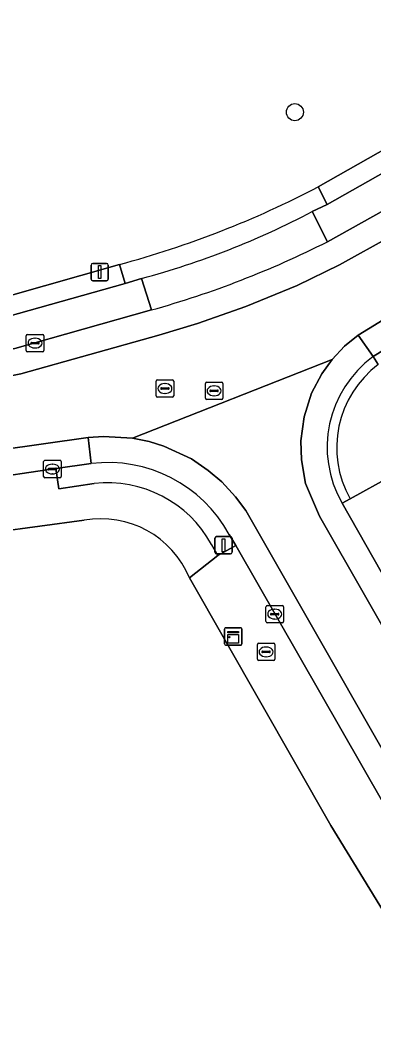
# Model space of a CAD drawing. Extents: x 158455 to 159797, y 387218 to 388672.
# Drawn here: x 159000.4 to 159020.7, y 387429.8 to 387487.6 of the extents above; entities that cross this region are included whole.
import ezdxf

# ---------------------------------------------------------------- set-up
doc = ezdxf.new("R2010")
doc.units = 0
for name, color, linetype in [('IMGEO_Boom', 7, 'Continuous'), ('IMGEO_Erf', 7, 'Continuous'), ('IMGEO_Kast', 7, 'Continuous'), ('IMGEO_Kolk', 7, 'Continuous'), ('IMGEO_Lichtmast', 7, 'Continuous'), ('IMGEO_Parkeervlak_open', 7, 'Continuous'), ('IMGEO_Rijbaan_lokaal_gesloten', 7, 'Continuous'), ('IMGEO_Rioolput', 7, 'Continuous'), ('IMGEO_Voetpad_open', 7, 'Continuous')]:
    doc.layers.add(name, color=color, linetype=linetype)

msp = doc.modelspace()

# ---------------------------------------------------------------- linework, layer by layer
at = {"layer": 'IMGEO_Boom'}
msp.add_circle((159016.187, 387482.291), 0.489, dxfattribs=at)
at = {"layer": 'IMGEO_Erf'}
for points in [[(159017.529, 387478.016), (159022.681, 387480.928), (159033.924, 387487.824), (159031.075, 387492.504)], [(158897.588, 387457.682), (158930.651, 387462.152), (158938.394, 387463.195), (158955.888, 387465.567), (158962.696, 387466.48), (158963.921, 387466.644), (158965.858, 387466.905), (158981.668, 387469.041), (158988.546, 387469.989), (158989.691, 387470.147), (158994.651, 387470.867), (158999.62, 387471.71), (159006.133, 387473.558)], [(159004.113, 387458.902), (158999.01, 387458.217), (158989.379, 387456.925), (158973.012, 387454.73), (158964.768, 387453.624), (158962.694, 387453.346), (158918.158, 387447.372), (158913.387, 387446.696), (158913.533, 387445.59), (158900.447, 387443.729)], [(159013.041, 387349.997), (159013.188, 387352.74), (159014.275, 387353.435), (159016.381, 387349.812), (159018.271, 387350.9), (159056.765, 387372.942), (159057.149, 387373.168), (159057.427, 387373.333), (159043.001, 387398.552), (159041.537, 387400.954), (159021.411, 387436.244), (159018.241, 387441.407), (159010.144, 387455.607)]]:
    msp.add_lwpolyline(points, dxfattribs=at)
for centre, radius, start, end in [((158991.48, 387527.81), 56.196, 285.11435, 297.61552), ((159005.083, 387453.51), 5.478, 22.50468, 100.19588)]:
    msp.add_arc(centre, radius, start, end, dxfattribs=at)
at = {"layer": 'IMGEO_Kast'}
for p, q in [((159012.157, 387451.817), (159012.157, 387452.658)), ((159012.157, 387452.658), (159012.157, 387451.817)), ((159012.232, 387452.742), (159013.073, 387452.742)), ((159013.073, 387452.742), (159012.232, 387452.742)), ((159013.157, 387452.667), (159013.157, 387451.826)), ((159013.157, 387451.826), (159013.157, 387452.667)), ((159013.082, 387451.742), (159012.241, 387451.742)), ((159012.241, 387451.742), (159013.082, 387451.742))]:
    msp.add_line(p, q, dxfattribs=at)
for points in [[(159012.352, 387452.532), (159012.952, 387452.532), (159012.952, 387452.447), (159012.352, 387452.447), (159012.352, 387452.532)], [(159012.352, 387452.357), (159012.952, 387452.357), (159012.952, 387451.868), (159012.352, 387451.868), (159012.352, 387452.357)]]:
    msp.add_lwpolyline(points, dxfattribs=at)
msp.add_circle((159012.436, 387452.206), 0.0377, dxfattribs=at)
for centre, start, end in [((159012.235, 387452.664), 92.4484, 184.28452), ((159012.235, 387452.664), 92.4484, 184.28452), ((159013.079, 387452.664), 2.4484, 94.28452), ((159013.079, 387452.664), 2.4484, 94.28452), ((159012.235, 387451.82), 182.4484, 274.28452), ((159012.235, 387451.82), 182.4484, 274.28452), ((159013.079, 387451.82), 272.4484, 4.28452), ((159013.079, 387451.82), 272.4484, 4.28452)]:
    msp.add_arc(centre, 0.0779, start, end, dxfattribs=at)
at = {"layer": 'IMGEO_Kolk'}
for p, q in [((159000.798, 387468.63), (159000.798, 387469.482)), ((159000.873, 387469.556), (159001.725, 387469.556)), ((159001.799, 387469.482), (159001.799, 387468.63)), ((159001.057, 387469.05), (159001.057, 387469.062)), ((159001.495, 387469.013), (159001.097, 387469.013)), ((159001.1, 387469.099), (159001.498, 387469.099)), ((159001.286, 387469.336), (159001.311, 387469.336)), ((159001.541, 387469.062), (159001.541, 387469.05)), ((159001.725, 387468.556), (159000.873, 387468.556)), ((159001.309, 387468.776), (159001.284, 387468.776)), ((159001.793, 387461.413), (159001.793, 387462.265)), ((159001.868, 387462.339), (159002.72, 387462.339)), ((159002.281, 387462.119), (159002.306, 387462.119)), ((159002.794, 387462.265), (159002.794, 387461.413)), ((159002.72, 387461.339), (159001.868, 387461.339)), ((159002.052, 387461.833), (159002.052, 387461.845)), ((159002.49, 387461.796), (159002.092, 387461.796)), ((159002.095, 387461.882), (159002.493, 387461.882)), ((159002.304, 387461.559), (159002.279, 387461.559)), ((159002.536, 387461.845), (159002.536, 387461.833)), ((159014.532, 387453.1), (159014.532, 387453.952)), ((159014.607, 387454.026), (159015.459, 387454.026)), ((159015.02, 387453.806), (159015.045, 387453.806)), ((159015.533, 387453.952), (159015.533, 387453.1)), ((159014.791, 387453.52), (159014.791, 387453.532)), ((159015.229, 387453.483), (159014.831, 387453.483)), ((159014.834, 387453.569), (159015.232, 387453.569)), ((159015.043, 387453.246), (159015.018, 387453.246)), ((159015.275, 387453.532), (159015.275, 387453.52)), ((159015.459, 387453.026), (159014.607, 387453.026))]:
    msp.add_line(p, q, dxfattribs=at)
for points in [[(159000.798, 387468.63), (159000.798, 387469.482)], [(159000.873, 387469.556), (159001.725, 387469.556)], [(159001.799, 387469.482), (159001.799, 387468.63)], [(159001.725, 387468.556), (159000.873, 387468.556)], [(159001.793, 387461.413), (159001.793, 387462.265)], [(159001.868, 387462.339), (159002.72, 387462.339)], [(159002.794, 387462.265), (159002.794, 387461.413)], [(159002.72, 387461.339), (159001.868, 387461.339)], [(159014.532, 387453.1), (159014.532, 387453.952)], [(159014.607, 387454.026), (159015.459, 387454.026)], [(159015.533, 387453.952), (159015.533, 387453.1)], [(159015.459, 387453.026), (159014.607, 387453.026)]]:
    msp.add_lwpolyline(points, dxfattribs=at)
for centre, radius, start, end in [((159000.875, 387469.48), 0.0765, 91.55205, 178.44795), ((159000.875, 387469.48), 0.0765, 91.55205, 178.44795), ((159001.723, 387469.48), 0.0765, 1.55205, 88.44795), ((159001.723, 387469.48), 0.0765, 1.55205, 88.44795), ((159001.097, 387469.059), 0.0403, 85.87752, 175.75265), ((159001.094, 387469.049), 0.0366, 178.93798, 274.71019), ((159001.498, 387469.056), 0.043, 264.86636, 352.45326), ((159001.502, 387469.061), 0.0386, 1.73085, 96.63898), ((159000.875, 387468.632), 0.0765, 181.55205, 268.44795), ((159000.875, 387468.632), 0.0765, 181.55205, 268.44795), ((159001.723, 387468.632), 0.0765, 271.55205, 358.44795), ((159001.723, 387468.632), 0.0765, 271.55205, 358.44795), ((159001.87, 387462.263), 0.0765, 91.55205, 178.44795), ((159001.87, 387462.263), 0.0765, 91.55205, 178.44795), ((159002.718, 387462.263), 0.0765, 1.55205, 88.44795), ((159002.718, 387462.263), 0.0765, 1.55205, 88.44795), ((159001.87, 387461.415), 0.0765, 181.55205, 268.44795), ((159001.87, 387461.415), 0.0765, 181.55205, 268.44795), ((159002.092, 387461.842), 0.0403, 85.87752, 175.75265), ((159002.089, 387461.832), 0.0366, 178.93798, 274.71019), ((159002.493, 387461.839), 0.043, 264.86636, 352.45326), ((159002.497, 387461.844), 0.0386, 1.73085, 96.63898), ((159002.718, 387461.415), 0.0765, 271.55205, 358.44795), ((159002.718, 387461.415), 0.0765, 271.55205, 358.44795), ((159014.609, 387453.95), 0.0765, 91.55205, 178.44795), ((159014.609, 387453.95), 0.0765, 91.55205, 178.44795), ((159015.457, 387453.95), 0.0765, 1.55205, 88.44795), ((159015.457, 387453.95), 0.0765, 1.55205, 88.44795), ((159014.831, 387453.529), 0.0403, 85.87752, 175.75265), ((159014.828, 387453.519), 0.0366, 178.93798, 274.71019), ((159015.232, 387453.526), 0.043, 264.86636, 352.45326), ((159015.236, 387453.531), 0.0386, 1.73085, 96.63898), ((159014.609, 387453.102), 0.0765, 181.55205, 268.44795), ((159014.609, 387453.102), 0.0765, 181.55205, 268.44795), ((159015.457, 387453.102), 0.0765, 271.55205, 358.44795), ((159015.457, 387453.102), 0.0765, 271.55205, 358.44795)]:
    msp.add_arc(centre, radius, start, end, dxfattribs=at)
for centre, major_axis, ratio, start_param, end_param in [((159001.285, 387469.056), (-0.387, 0.002), 0.722429, 4.712389, 7.853982), ((159001.31, 387469.056), (-0.39, 0.002), 0.717154, 1.570796, 4.712389), ((159002.28, 387461.839), (-0.387, 0.002), 0.722429, 4.712389, 7.853982), ((159002.305, 387461.839), (-0.39, 0.002), 0.717154, 1.570796, 4.712389), ((159015.019, 387453.526), (-0.387, 0.002), 0.722429, 4.712389, 7.853982), ((159015.044, 387453.526), (-0.39, 0.002), 0.717154, 1.570796, 4.712389)]:
    msp.add_ellipse(centre, major_axis=major_axis, ratio=ratio, start_param=start_param, end_param=end_param, dxfattribs=at)
at = {"layer": 'IMGEO_Lichtmast'}
for p, q in [((159004.507, 387472.727), (159004.507, 387473.527)), ((159004.507, 387473.527), (159004.507, 387472.727)), ((159004.607, 387473.627), (159005.397, 387473.627)), ((159005.397, 387473.627), (159004.607, 387473.627)), ((159005.497, 387473.527), (159005.497, 387472.727)), ((159005.497, 387472.727), (159005.497, 387473.527)), ((159005.397, 387472.627), (159004.607, 387472.627)), ((159004.607, 387472.627), (159005.397, 387472.627)), ((159011.604, 387457.074), (159011.604, 387457.874)), ((159011.604, 387457.874), (159011.604, 387457.074)), ((159011.704, 387457.974), (159012.494, 387457.974)), ((159012.494, 387457.974), (159011.704, 387457.974)), ((159012.594, 387457.874), (159012.594, 387457.074)), ((159012.594, 387457.074), (159012.594, 387457.874)), ((159012.494, 387456.974), (159011.704, 387456.974)), ((159011.704, 387456.974), (159012.494, 387456.974))]:
    msp.add_line(p, q, dxfattribs=at)
for points in [[(159004.927, 387473.502), (159005.077, 387473.502), (159005.077, 387472.752), (159004.927, 387472.752), (159004.927, 387473.502)], [(159012.024, 387457.849), (159012.174, 387457.849), (159012.174, 387457.099), (159012.024, 387457.099), (159012.024, 387457.849)]]:
    msp.add_lwpolyline(points, dxfattribs=at)
for centre, start, end in [((159004.607, 387473.527), 90, 180), ((159004.607, 387473.527), 90, 180), ((159005.397, 387473.527), 0, 90), ((159005.397, 387473.527), 360, 90), ((159004.607, 387472.727), 180, 270), ((159004.607, 387472.727), 180, 270), ((159005.397, 387472.727), 270, 0), ((159005.397, 387472.727), 270, 0), ((159011.704, 387457.874), 90, 180), ((159011.704, 387457.874), 90, 180), ((159012.494, 387457.874), 0, 90), ((159012.494, 387457.874), 360, 90), ((159011.704, 387457.074), 180, 270), ((159011.704, 387457.074), 180, 270), ((159012.494, 387457.074), 270, 0), ((159012.494, 387457.074), 270, 0)]:
    msp.add_arc(centre, 0.1, start, end, dxfattribs=at)
at = {"layer": 'IMGEO_Parkeervlak_open'}
msp.add_lwpolyline([(159027.513, 387481.181), (159026.877, 387482.18), (159024.963, 387481.026), (159023.269, 387479.962), (159018.035, 387476.998), (159017.182, 387476.601), (159018.053, 387474.867), (159023.896, 387478.124), (159121.481, 387537.858)], dxfattribs=at)
msp.add_lwpolyline([(158995.082, 387467.743), (159000.141, 387468.754), (159007.975, 387470.957), (159007.403, 387472.766), (159006.462, 387472.482), (158999.747, 387470.59), (158994.756, 387469.734), (158989.819, 387469.025), (158990.085, 387467.153)], close=True, dxfattribs=at)
at = {"layer": 'IMGEO_Rijbaan_lokaal_gesloten'}
for points in [[(159133.229, 387549.041), (159131.804, 387548.467), (159132.872, 387546.133), (159133.561, 387544.061), (159133.59, 387542.706), (159133.317, 387541.303), (159132.756, 387539.948), (159131.877, 387538.704), (159130.75, 387537.685), (159126.453, 387534.93), (159019.808, 387469.507), (159020.676, 387468.281), (159024.359, 387470.558), (159047.885, 387485.004), (159051.33, 387487.098), (159060.651, 387492.816), (159093.351, 387512.877)], [(159008.396, 387469.517), (159010.601, 387470.186), (159013.378, 387471.157), (159016.309, 387472.364), (159018.744, 387473.535), (159024.654, 387476.829), (159125.668, 387538.733), (159126.573, 387539.372), (159127.481, 387540.337), (159128.138, 387541.384), (159128.387, 387541.954), (159128.698, 387543.022), (159128.794, 387543.65), (159128.83, 387544.305), (159128.678, 387545.688), (159128.209, 387547.02), (159126.829, 387546.593), (159126.933, 387546.399)], [(159124.964, 387539.982), (159121.878, 387538.085), (159121.481, 387537.858), (159023.896, 387478.124), (159018.053, 387474.867)], [(159125.668, 387538.733), (159024.654, 387476.829), (159018.744, 387473.535), (159016.309, 387472.364), (159013.378, 387471.157), (159010.601, 387470.186), (159008.396, 387469.517), (159000.491, 387467.294), (158995.33, 387466.262)], [(158994.092, 387462.187), (159004.35, 387463.642), (159005.225, 387463.708), (159006.892, 387463.611), (159018.32, 387468.112), (159019.027, 387468.878), (159019.808, 387469.507), (159126.453, 387534.93)], [(159007.975, 387470.957), (159000.141, 387468.754), (158995.082, 387467.743), (158990.085, 387467.153), (158982.134, 387466.045), (158964.317, 387463.627), (158956.353, 387462.566), (158938.803, 387460.084), (158931.027, 387459.048), (158911.727, 387456.43), (158911.961, 387454.948), (158995.33, 387466.262), (159000.491, 387467.294), (159008.396, 387469.517)], [(159020.676, 387468.281), (159019.808, 387469.507), (159019.027, 387468.878), (159018.32, 387468.112), (159017.722, 387467.3), (159017.143, 387466.185), (159016.714, 387464.839), (159016.531, 387463.447), (159016.557, 387462.362), (159016.793, 387461.014), (159017.59, 387459.146), (159051.501, 387399.865)], [(159013.376, 387459.459), (159012.791, 387460.249), (159012.005, 387461.108), (159011.22, 387461.763), (159010.268, 387462.427), (159008.677, 387463.155), (159007.835, 387463.422), (159006.892, 387463.611), (159005.225, 387463.708), (159004.35, 387463.642), (159004.514, 387462.15)], [(159051.892, 387402.245), (159051.757, 387402.439), (159044.991, 387414.258), (159038.662, 387425.284), (159030.631, 387439.309), (159024.323, 387450.34), (159018.892, 387459.891)], [(159012.43, 387458.092), (159012.804, 387457.462), (159044.161, 387402.699), (159046.159, 387399.208), (159047.199, 387397.231), (159048.505, 387397.967), (159013.376, 387459.459)]]:
    msp.add_lwpolyline(points, dxfattribs=at)
for points in [[(159017.59, 387459.146), (159016.793, 387461.014), (159016.557, 387462.362), (159016.531, 387463.447), (159016.714, 387464.839), (159017.143, 387466.185), (159017.722, 387467.3), (159018.32, 387468.112), (159006.892, 387463.611), (159007.835, 387463.422), (159008.677, 387463.155), (159010.268, 387462.427), (159011.22, 387461.763), (159012.005, 387461.108), (159012.791, 387460.249), (159013.376, 387459.459), (159048.505, 387397.967), (159051.509, 387399.66), (159051.501, 387399.865)], [(159004.514, 387462.15), (159004.35, 387463.642), (158994.092, 387462.187), (158912.567, 387451.122), (158912.798, 387449.665), (158915, 387449.968), (158984.066, 387459.2), (158984.232, 387459.222), (158987.935, 387459.762), (158998.105, 387461.227), (159002.493, 387461.865)]]:
    msp.add_lwpolyline(points, close=True, dxfattribs=at)
for centre, radius, start, end in [((158993.125, 387524.176), 55.252, 285.59113, 296.81877), ((159024.448, 387463.094), 6.413, 126.02755, 209.96395), ((159005.491, 387454.305), 7.905, 28.62179, 97.0959)]:
    msp.add_arc(centre, radius, start, end, dxfattribs=at)
at = {"layer": 'IMGEO_Rioolput'}
for p, q in [((159008.242, 387466.027), (159008.242, 387466.879)), ((159008.317, 387466.953), (159009.169, 387466.953)), ((159008.73, 387466.733), (159008.755, 387466.733)), ((159009.243, 387466.879), (159009.243, 387466.027)), ((159011.058, 387465.895), (159011.058, 387466.747)), ((159011.133, 387466.821), (159011.985, 387466.821)), ((159011.546, 387466.601), (159011.571, 387466.601)), ((159012.059, 387466.747), (159012.059, 387465.895)), ((159009.169, 387465.953), (159008.317, 387465.953)), ((159008.501, 387466.447), (159008.501, 387466.459)), ((159008.939, 387466.41), (159008.541, 387466.41)), ((159008.544, 387466.496), (159008.942, 387466.496)), ((159008.753, 387466.173), (159008.728, 387466.173)), ((159008.985, 387466.459), (159008.985, 387466.447)), ((159011.317, 387466.315), (159011.317, 387466.327)), ((159011.755, 387466.278), (159011.357, 387466.278)), ((159011.36, 387466.364), (159011.758, 387466.364)), ((159011.569, 387466.041), (159011.544, 387466.041)), ((159011.801, 387466.327), (159011.801, 387466.315)), ((159011.985, 387465.821), (159011.133, 387465.821)), ((159014.037, 387450.936), (159014.037, 387451.788)), ((159014.112, 387451.862), (159014.964, 387451.862)), ((159014.525, 387451.642), (159014.55, 387451.642)), ((159015.038, 387451.788), (159015.038, 387450.936)), ((159014.296, 387451.356), (159014.296, 387451.368)), ((159014.734, 387451.319), (159014.336, 387451.319)), ((159014.339, 387451.405), (159014.737, 387451.405)), ((159014.548, 387451.082), (159014.523, 387451.082)), ((159014.78, 387451.368), (159014.78, 387451.356)), ((159014.964, 387450.862), (159014.112, 387450.862))]:
    msp.add_line(p, q, dxfattribs=at)
for points in [[(159008.242, 387466.027), (159008.242, 387466.879)], [(159008.317, 387466.953), (159009.169, 387466.953)], [(159009.243, 387466.879), (159009.243, 387466.027)], [(159011.058, 387465.895), (159011.058, 387466.747)], [(159011.133, 387466.821), (159011.985, 387466.821)], [(159012.059, 387466.747), (159012.059, 387465.895)], [(159009.169, 387465.953), (159008.317, 387465.953)], [(159011.985, 387465.821), (159011.133, 387465.821)], [(159014.037, 387450.936), (159014.037, 387451.788)], [(159014.112, 387451.862), (159014.964, 387451.862)], [(159015.038, 387451.788), (159015.038, 387450.936)], [(159014.964, 387450.862), (159014.112, 387450.862)]]:
    msp.add_lwpolyline(points, dxfattribs=at)
for centre, radius, start, end in [((159008.319, 387466.877), 0.0765, 91.55205, 178.44795), ((159008.319, 387466.877), 0.0765, 91.55205, 178.44795), ((159009.167, 387466.877), 0.0765, 1.55205, 88.44795), ((159009.167, 387466.877), 0.0765, 1.55205, 88.44795), ((159011.135, 387466.745), 0.0765, 91.55205, 178.44795), ((159011.135, 387466.745), 0.0765, 91.55205, 178.44795), ((159011.983, 387466.745), 0.0765, 1.55205, 88.44795), ((159011.983, 387466.745), 0.0765, 1.55205, 88.44795), ((159008.319, 387466.029), 0.0765, 181.55205, 268.44795), ((159008.319, 387466.029), 0.0765, 181.55205, 268.44795), ((159008.541, 387466.456), 0.0403, 85.87752, 175.75265), ((159008.538, 387466.446), 0.0366, 178.93798, 274.71019), ((159008.942, 387466.453), 0.043, 264.86636, 352.45326), ((159008.946, 387466.458), 0.0386, 1.73085, 96.63898), ((159009.167, 387466.029), 0.0765, 271.55205, 358.44795), ((159009.167, 387466.029), 0.0765, 271.55205, 358.44795), ((159011.357, 387466.324), 0.0403, 85.87752, 175.75265), ((159011.354, 387466.314), 0.0366, 178.93798, 274.71019), ((159011.758, 387466.321), 0.043, 264.86636, 352.45326), ((159011.762, 387466.326), 0.0386, 1.73085, 96.63898), ((159011.135, 387465.897), 0.0765, 181.55205, 268.44795), ((159011.135, 387465.897), 0.0765, 181.55205, 268.44795), ((159011.983, 387465.897), 0.0765, 271.55205, 358.44795), ((159011.983, 387465.897), 0.0765, 271.55205, 358.44795), ((159014.114, 387451.786), 0.0765, 91.55205, 178.44795), ((159014.114, 387451.786), 0.0765, 91.55205, 178.44795), ((159014.962, 387451.786), 0.0765, 1.55205, 88.44795), ((159014.962, 387451.786), 0.0765, 1.55205, 88.44795), ((159014.114, 387450.938), 0.0765, 181.55205, 268.44795), ((159014.114, 387450.938), 0.0765, 181.55205, 268.44795), ((159014.336, 387451.365), 0.0403, 85.87752, 175.75265), ((159014.333, 387451.355), 0.0366, 178.93798, 274.71019), ((159014.737, 387451.362), 0.043, 264.86636, 352.45326), ((159014.741, 387451.367), 0.0386, 1.73085, 96.63898), ((159014.962, 387450.938), 0.0765, 271.55205, 358.44795), ((159014.962, 387450.938), 0.0765, 271.55205, 358.44795)]:
    msp.add_arc(centre, radius, start, end, dxfattribs=at)
for centre, major_axis, ratio, start_param, end_param in [((159008.729, 387466.453), (-0.387, 0.002), 0.722429, 4.712389, 7.853982), ((159008.754, 387466.453), (-0.39, 0.002), 0.717154, 1.570796, 4.712389), ((159011.545, 387466.321), (-0.387, 0.002), 0.722429, 4.712389, 7.853982), ((159011.57, 387466.321), (-0.39, 0.002), 0.717154, 1.570796, 4.712389), ((159014.524, 387451.362), (-0.387, 0.002), 0.722429, 4.712389, 7.853982), ((159014.549, 387451.362), (-0.39, 0.002), 0.717154, 1.570796, 4.712389)]:
    msp.add_ellipse(centre, major_axis=major_axis, ratio=ratio, start_param=start_param, end_param=end_param, dxfattribs=at)
at = {"layer": 'IMGEO_Voetpad_open'}
for points in [[(159125.941, 387545.788), (159124.32, 387544.942), (159123.804, 387542.953), (159075.753, 387513.481), (159070.598, 387510.318), (159047.435, 387496.111), (159033.924, 387487.824), (159022.681, 387480.928), (159017.529, 387478.016), (159018.035, 387476.998), (159023.269, 387479.962), (159024.963, 387481.026), (159026.877, 387482.18), (159027.513, 387481.181)], [(159017.182, 387476.601), (159018.035, 387476.998), (159017.529, 387478.016)], [(159018.053, 387474.867), (159017.182, 387476.601)], [(159006.133, 387473.558), (159006.462, 387472.482), (159007.403, 387472.766)], [(159007.403, 387472.766), (159007.975, 387470.957)], [(159024.629, 387470.088), (159024.359, 387470.558), (159020.676, 387468.281), (159020.968, 387467.834)], [(159020.968, 387467.834), (159020.676, 387468.281)], [(159004.514, 387462.15), (159002.493, 387461.865), (159002.669, 387460.708), (159004.686, 387461.013)], [(159004.686, 387461.013), (159002.669, 387460.708), (159002.493, 387461.865), (158998.105, 387461.227), (158998.258, 387460.18), (158988.093, 387458.727), (158987.935, 387459.762), (158984.232, 387459.222), (158984.31, 387458.727), (158983.949, 387458.486), (158982.479, 387456.656)], [(159019.347, 387460.135), (159021.7, 387461.428), (159021.487, 387461.801)], [(159018.892, 387459.891), (159019.347, 387460.135)], [(158989.379, 387456.925), (158999.01, 387458.217), (159004.113, 387458.902)], [(159011.413, 387457.524), (159011.77, 387456.885), (159012.804, 387457.462), (159012.43, 387458.092)], [(159010.144, 387455.607), (159011.77, 387456.885), (159011.413, 387457.524)]]:
    msp.add_lwpolyline(points, dxfattribs=at)
for points in [[(158989.691, 387470.147), (158989.819, 387469.025), (158994.756, 387469.734), (158999.747, 387470.59), (159006.462, 387472.482), (159006.133, 387473.558), (158999.62, 387471.71), (158994.651, 387470.867)], [(159021.7, 387461.428), (159019.347, 387460.135), (159018.892, 387459.891), (159024.323, 387450.34), (159027.107, 387451.962)], [(159012.804, 387457.462), (159011.77, 387456.885), (159010.144, 387455.607), (159018.241, 387441.407), (159021.411, 387436.244), (159041.537, 387400.954), (159043.001, 387398.552), (159057.427, 387373.333), (159059.985, 387374.909), (159047.199, 387397.231), (159046.159, 387399.208), (159045.724, 387398.966), (159043.716, 387402.453), (159044.161, 387402.699)]]:
    msp.add_lwpolyline(points, close=True, dxfattribs=at)
for centre, radius, start, end in [((158991.48, 387527.81), 56.196, 285.11435, 297.61552), ((158995.266, 387518.101), 46.932, 284.98815, 297.83878), ((158995.266, 387518.101), 46.932, 284.98815, 297.83878), ((158993.125, 387524.176), 55.252, 285.59113, 296.81877), ((159024.448, 387463.094), 6.413, 126.02755, 209.96395), ((159024.548, 387463.06), 5.967, 126.86657, 209.35386), ((159024.548, 387463.06), 5.967, 126.86657, 209.35386), ((159005.491, 387454.305), 7.905, 28.62179, 97.0959), ((159005.44, 387454.236), 6.818, 28.82748, 96.34494), ((159005.44, 387454.236), 6.818, 28.82748, 96.34494), ((159005.083, 387453.51), 5.478, 22.50468, 100.19588)]:
    msp.add_arc(centre, radius, start, end, dxfattribs=at)

doc.saveas('drawing.dxf')
